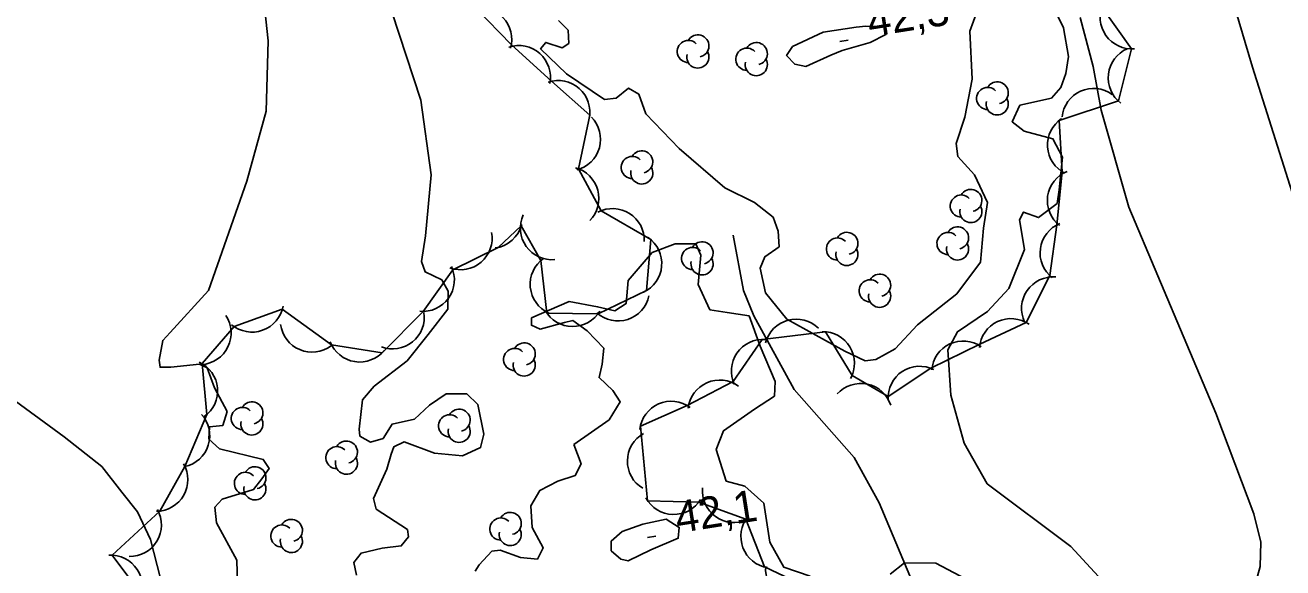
# Model space of a CAD drawing. Extents: x 646142 to 649934, y 5874075 to 5876351.
# Drawn here: x 649106.6 to 649225.9, y 5875138.4 to 5875189.9 of the extents above; entities that cross this region are included whole.
import ezdxf

# ---------------------------------------------------------------- set-up
doc = ezdxf.new("R2010")
doc.units = 0
for name, color, linetype in [('Niveau 1', 7, 'Continuous'), ('Niveau 2', 7, 'Continuous'), ('Niveau 3', 7, 'Continuous'), ('Niveau 4', 7, 'Continuous'), ('Niveau 44', 7, 'Continuous')]:
    doc.layers.add(name, color=color, linetype=linetype)

msp = doc.modelspace()

# ---------------------------------------------------------------- linework, layer by layer
at = {"layer": 'Niveau 1'}
for points in [[(649196.88, 5875191.23), (649196.2, 5875189.33), (649196.42, 5875184.79), (649195.73, 5875181.17), (649194.9, 5875178.68), (649195.06, 5875177.45), (649196.64, 5875175.69), (649197.87, 5875173.09), (649197.49, 5875170.65), (649197.21, 5875167.42), (649194.96, 5875164.42), (649191.22, 5875161.48), (649189.11, 5875159.19), (649189.11, 5875159.19), (649187.29, 5875158.18), (649186.28, 5875158.06), (649184.34, 5875158.98), (649178.84, 5875162.01), (649176.82, 5875164.51), (649176.3, 5875166.85), (649176.74, 5875167.93), (649178.1, 5875168.88), (649178.03, 5875170.36), (649177.53, 5875171.67), (649175.76, 5875173.07)], [(649175.76, 5875173.07), (649172.96, 5875174.46), (649168.63, 5875178.19), (649165.48, 5875181.48), (649164.8, 5875183.34), (649163.81, 5875183.91), (649162.67, 5875182.98), (649161.55, 5875182.85), (649157.94, 5875185.29), (649155.48, 5875187.64), (649155.98, 5875188.26), (649157.52, 5875187.76), (649158.15, 5875188.17), (649158.11, 5875189.42), (649157.2, 5875190.34)], [(649158.63, 5875150.13), (649161.99, 5875152.46), (649163.04, 5875154.18), (649162.33, 5875155.24), (649161.04, 5875156.46), (649161.34, 5875157.75), (649161.5, 5875159.25), (649159.92, 5875160.9), (649158.55, 5875161.88), (649157.77, 5875161.68), (649155.45, 5875161.07), (649154.61, 5875161.43), (649154.64, 5875162.12), (649158.21, 5875163.67), (649160.9, 5875163.18), (649162.54, 5875162.8), (649163.6, 5875163.49), (649163.78, 5875165.68), (649166.08, 5875168.34), (649168.26, 5875169.16), (649170.2, 5875169.15), (649170.67, 5875168.07), (649170.44, 5875165.3), (649171.54, 5875162.91), (649173.17, 5875162.65), (649175.26, 5875162.31), (649176.3, 5875159.46), (649177.74, 5875156.09), (649177.68, 5875154.71), (649175.78, 5875153.47), (649172.84, 5875151.42), (649172.15, 5875149.63), (649173.09, 5875146.65), (649174.86, 5875146.17), (649176.66, 5875144.55), (649177.23, 5875140.85), (649178.55, 5875138.49), (649181.05, 5875137.63)], [(649149.28, 5875138.09), (649149.66, 5875138.71), (649150.87, 5875139.99), (649151.66, 5875140.08), (649153.57, 5875139.39), (649155.19, 5875139.23), (649155.74, 5875140.32), (649154.7, 5875142.26), (649154.56, 5875144.3), (649155.4, 5875145.76), (649157.12, 5875146.65), (649158.77, 5875147.18), (649159.32, 5875148.27), (649158.63, 5875150.13)]]:
    msp.add_lwpolyline(points, dxfattribs=at)
at = {"layer": 'Niveau 2'}
for points in [[(649125.75, 5875153.24), (649124.56, 5875155.51), (649123.87, 5875157.38), (649123.14, 5875157.75), (649120.43, 5875157.44), (649119.4, 5875157.44), (649119.31, 5875158.12), (649119.65, 5875159.99), (649120.36, 5875160.76), (649123.99, 5875164.73), (649127.64, 5875175.11), (649129.45, 5875181.73), (649129.66, 5875188.4), (649128.72, 5875196.99)], [(649203.83, 5875192.25), (649205.07, 5875189.65), (649205.56, 5875186.94)], [(649146.12, 5875165.75), (649144.55, 5875166.49), (649144.19, 5875167.47), (649144.58, 5875169.92), (649145.12, 5875175.7), (649144.13, 5875182.79), (649141.38, 5875191.16)], [(649183.02, 5875187.04), (649180.65, 5875185.97), (649179.59, 5875186.19), (649178.81, 5875187.01), (649179.39, 5875187.87), (649182.29, 5875189.23), (649185.42, 5875189.7), (649186.32, 5875189.8), (649188.03, 5875189.77), (649188.24, 5875189), (649186.74, 5875188.26), (649184.1, 5875187.5), (649183.02, 5875187.04)], [(649206.65, 5875190.64), (649207.91, 5875185.98), (649208.65, 5875181.83), (649211.28, 5875172.63), (649219.54, 5875153.08), (649223.12, 5875143.53), (649223.8, 5875140.86), (649223.74, 5875138.56), (649222.64, 5875134.54), (649221.84, 5875130.78), (649222.41, 5875129.01), (649223.31, 5875127.28), (649223.09, 5875126.23), (649221.98, 5875123.24), (649220.85, 5875122.19), (649217.81, 5875121.84), (649216.76, 5875121.03), (649214.56, 5875116.65), (649213.04, 5875116.02), (649209.75, 5875113.92), (649208.61, 5875112.07)], [(649205.56, 5875186.94), (649205.31, 5875185.31), (649204.84, 5875184), (649203.94, 5875182.98), (649200.94, 5875182.3), (649200.22, 5875180.73), (649201.36, 5875179.83), (649204.08, 5875179.11), (649204.98, 5875177.39), (649204.68, 5875174.27), (649204.49, 5875172.99), (649202.72, 5875171.64), (649201.28, 5875172.17), (649200.92, 5875171.44), (649201.38, 5875168.63), (649199.9, 5875164.92), (649197.88, 5875162.75), (649195.04, 5875160.82), (649194.11, 5875159.11), (649194.41, 5875154.8), (649195.66, 5875150.26), (649197.85, 5875146.39), (649205.79, 5875140.44), (649209.88, 5875135.99)], [(649138.04, 5875137.71), (649137.77, 5875138.94), (649138.46, 5875139.82), (649138.46, 5875139.82), (649140.46, 5875140.28), (649142.27, 5875140.49), (649142.96, 5875141.37), (649142.88, 5875142.04), (649139.89, 5875143.99), (649139.65, 5875144.99), (649140.91, 5875147.77), (649141.31, 5875149.19), (649141.56, 5875149.9), (649142.54, 5875150.36), (649145.41, 5875149.31), (649148.07, 5875149.05), (649149.8, 5875149.82), (649150.1, 5875151.11), (649149.53, 5875153.9), (649148.49, 5875154.93), (649146.54, 5875154.93), (649144.96, 5875153.84), (649143.53, 5875152.53), (649141.41, 5875152.06), (649140.55, 5875150.7), (649139.34, 5875150.33), (649138.35, 5875150.91), (649138.27, 5875151.58), (649138.61, 5875154.37), (649139.71, 5875155.64), (649142.84, 5875158.06), (649144.82, 5875160.57), (649146.69, 5875162.96), (649146.71, 5875164.67), (649146.12, 5875165.75)], [(649120.04, 5875135.08), (649118.5, 5875141.1), (649117.26, 5875143.72), (649115.76, 5875145.61), (649113.86, 5875148.03), (649110.3, 5875150.84), (649104.75, 5875154.91)], [(649126.85, 5875133.2), (649126.69, 5875139.14), (649124.76, 5875142.7), (649124.58, 5875144.17), (649125.29, 5875144.94), (649128.27, 5875145.85), (649129.06, 5875146.86), (649129.74, 5875147.85), (649129.18, 5875148.71), (649125.04, 5875149.72), (649124.01, 5875150.64), (649124.1, 5875151.79), (649125.34, 5875151.93), (649125.75, 5875153.24)], [(649163.22, 5875141.87), (649165.18, 5875142.55), (649167.4, 5875143.03), (649168.64, 5875142.26), (649168.54, 5875141.22), (649165.94, 5875140.13), (649163.79, 5875139.08), (649163.09, 5875139.23), (649162.19, 5875140.04), (649162.19, 5875140.95), (649163.22, 5875141.87)], [(649196.38, 5875137.07), (649192.96, 5875138.85), (649190, 5875138.88), (649188.65, 5875137.81)]]:
    msp.add_lwpolyline(points, dxfattribs=at)
at = {"layer": 'Niveau 3'}
for p, q in [((649183.86, 5875188.36), (649184.65, 5875188.49)), ((649165.64, 5875141.29), (649166.43, 5875141.41))]:
    msp.add_line(p, q, dxfattribs=at)
at = {"layer": 'Niveau 4'}
for points in [[(649215.47, 5875214.38), (649218.08, 5875202.54), (649223.01, 5875185.92), (649226.96, 5875173.43), (649231.26, 5875167.38), (649236.25, 5875160.39), (649245.88, 5875148.3), (649252.3, 5875139.97), (649257.6, 5875134.26), (649259.74, 5875130.83), (649263.95, 5875121.88), (649267.68, 5875107.59), (649271.74, 5875093.43), (649275.89, 5875079.48), (649278.77, 5875067.46), (649283.35, 5875053.77), (649287.51, 5875038.86), (649289.97, 5875028.38), (649291.93, 5875020.02), (649292.87, 5875011.54), (649292.61, 5875003.38), (649291.16, 5874997.31)], [(649173.74, 5875169.97), (649174.73, 5875164.72), (649175.71, 5875162.32), (649179.54, 5875155.33), (649185.24, 5875148.9), (649187.6, 5875144.6), (649191.17, 5875136.09), (649193.06, 5875126.36), (649192.09, 5875120.29), (649190.37, 5875116.66), (649185.31, 5875107.59), (649177.79, 5875096.17), (649175.34, 5875094.63), (649172.14, 5875092.65), (649170.34, 5875089.57), (649169.64, 5875083.16), (649168.79, 5875073.28), (649167.36, 5875068.16), (649165.23, 5875061.11), (649161.9, 5875052.64)]]:
    msp.add_lwpolyline(points, dxfattribs=at)
at = {"layer": 'Niveau 44'}
for points in [[(649117.68, 5875135.86), (649114.86, 5875139.62), (649119.36, 5875143.8), (649121.76, 5875148.03), (649123.84, 5875152.96), (649123.39, 5875157.79), (649126.43, 5875161.3), (649130.99, 5875162.95), (649135.65, 5875159.58), (649140.45, 5875158.81), (649144.35, 5875162.74), (649147.15, 5875166.7), (649151.47, 5875168.82), (649153.66, 5875170.87), (649155.51, 5875167.57), (649156.08, 5875162.58), (649160.94, 5875162.52), (649165.54, 5875164.72), (649165.94, 5875169.56), (649161.22, 5875172.29), (649159.08, 5875176.27), (649160.15, 5875181.36), (649156.52, 5875184.58), (649152.72, 5875188.02), (649149.34, 5875191.51)], [(649208.73, 5875191.62), (649211.52, 5875187.65), (649210.29, 5875182.71), (649204.66, 5875180.85), (649204.95, 5875176), (649204.45, 5875170.95), (649203.78, 5875166.14), (649201.55, 5875161.69), (649197.15, 5875159.63), (649192.51, 5875157.35), (649188.45, 5875154.68), (649185.03, 5875156.65), (649182.52, 5875160.81), (649176.51, 5875160.09), (649173.75, 5875156.1), (649169.4, 5875153.81), (649164.96, 5875151.86), (649165.64, 5875144.78), (649170.49, 5875144.65), (649174.96, 5875143.04), (649176.71, 5875138.51), (649181.73, 5875136.15)]]:
    msp.add_lwpolyline(points, dxfattribs=at)
for centre, radius, start, end in [((649149.76, 5875188.54), 3, 343.9756, 103.9536), ((649211.56, 5875190.65), 3, 155.1325, 275.1104), ((649170.4, 5875187.93), 1.05, 282.2692, 149.7263), ((649153.42, 5875184.97), 3, 348.4224, 108.4003), ((649169.5, 5875187.4), 1.05, 44.1154, 269.804), ((649170.4, 5875186.88), 1.05, 166.9369, 29.6212), ((649175.05, 5875186.67), 1.05, 44.1154, 269.804), ((649175.95, 5875187.2), 1.05, 282.2692, 149.7263), ((649212.32, 5875184.91), 3, 113.3848, 233.3628), ((649175.95, 5875186.15), 1.05, 166.9369, 29.6212), ((649157.16, 5875181.65), 3, 348.4224, 108.4003), ((649197.89, 5875182.95), 1.05, 44.1154, 269.804), ((649198.79, 5875183.48), 1.05, 282.2692, 149.7263), ((649207.93, 5875180.9), 3, 54.2302, 174.2082), ((649198.79, 5875182.43), 1.05, 166.9369, 29.6212), ((649158.17, 5875179.08), 3, 284.4082, 44.3862), ((649206.56, 5875178.53), 3, 123.4386, 243.4165), ((649165.08, 5875176.93), 1.05, 282.2692, 149.7263), ((649164.18, 5875176.4), 1.05, 44.1154, 269.804), ((649158.02, 5875173.47), 3, 315.1713, 75.1493), ((649165.08, 5875175.88), 1.05, 166.9369, 29.6212), ((649206.55, 5875173.25), 3, 112.0665, 232.0445), ((649196.29, 5875173.27), 1.05, 282.2692, 149.7263), ((649195.39, 5875172.74), 1.05, 44.1154, 269.804), ((649156.57, 5875170.65), 3, 155.3477, 275.3257), ((649162.32, 5875169.5), 3, 357.6118, 117.5898), ((649196.29, 5875172.22), 1.05, 166.9369, 29.6212), ((649150.79, 5875171.74), 3, 277.145, 345.7979), ((649195.03, 5875169.72), 1.05, 282.2692, 149.7263), ((649205.86, 5875168.3), 3, 112.0665, 232.0445), ((649147.89, 5875169.7), 3, 250.4485, 10.4264), ((649163.98, 5875167.28), 3, 295.302, 55.2799), ((649183.64, 5875168.67), 1.05, 44.1154, 269.804), ((649184.54, 5875169.2), 1.05, 282.2692, 149.7263), ((649194.13, 5875169.19), 1.05, 44.1154, 269.804), ((649169.9, 5875167.77), 1.05, 44.1154, 269.804), ((649170.8, 5875168.3), 1.05, 282.2692, 149.7263), ((649184.54, 5875168.15), 1.05, 166.9369, 29.6212), ((649195.03, 5875168.67), 1.05, 166.9369, 29.6212), ((649157.5, 5875165.32), 3, 125.5384, 245.5163), ((649170.8, 5875167.25), 1.05, 166.9369, 29.6212), ((649144.31, 5875165.74), 3, 264.747, 24.7249), ((649187.64, 5875165.23), 1.05, 282.2692, 149.7263), ((649204.1, 5875163.02), 3, 85.3912, 205.3692), ((649186.74, 5875164.7), 1.05, 44.1154, 269.804), ((649187.64, 5875164.18), 1.05, 166.9369, 29.6212), ((649162.83, 5875164.84), 3, 227.9452, 347.9231), ((649123.14, 5875160.69), 3, 274.1191, 34.097), ((649128.11, 5875163.78), 3, 229.8444, 349.8223), ((649141.46, 5875162.19), 3, 248.9682, 8.9462), ((649158.53, 5875164.31), 3, 209.2775, 329.2555), ((649133.81, 5875161.88), 3, 187.1517, 307.1297), ((649179.73, 5875159.01), 3, 45.472, 165.45), ((649200.1, 5875159.06), 3, 55.0879, 175.0659), ((649138.33, 5875160.94), 3, 200.9283, 320.9063), ((649176.58, 5875157.09), 3, 85.3769, 205.3548), ((649182.26, 5875157.82), 3, 331.1189, 91.0968), ((649195.57, 5875156.94), 3, 55.0879, 175.0659), ((649153.03, 5875158.18), 1.05, 44.1154, 269.804), ((649153.93, 5875158.71), 1.05, 282.2692, 149.7263), ((649121.86, 5875155.21), 3, 305.3158, 65.2937), ((649153.93, 5875157.66), 1.05, 166.9369, 29.6212), ((649191.44, 5875154.54), 3, 63.2838, 183.2617), ((649172.47, 5875153.23), 3, 53.7433, 173.7212), ((649185.86, 5875152.91), 3, 18.1472, 138.1251), ((649128.1, 5875153.12), 1.05, 282.2692, 149.7263), ((649167.89, 5875151.22), 3, 53.7433, 173.7212), ((649121.11, 5875150.96), 3, 282.3231, 42.301), ((649127.2, 5875152.59), 1.05, 44.1154, 269.804), ((649146.86, 5875151.89), 1.05, 44.1154, 269.804), ((649147.76, 5875152.42), 1.05, 282.2692, 149.7263), ((649128.1, 5875152.07), 1.05, 166.9369, 29.6212), ((649147.76, 5875151.37), 1.05, 166.9369, 29.6212), ((649137.07, 5875149.4), 1.05, 282.2692, 149.7263), ((649166.72, 5875148.54), 3, 119.2215, 239.1995), ((649136.17, 5875148.87), 1.05, 44.1154, 269.804), ((649119.03, 5875146.78), 3, 270.4645, 30.4424), ((649128.39, 5875146.96), 1.05, 282.2692, 149.7263), ((649137.07, 5875148.35), 1.05, 166.9369, 29.6212), ((649127.49, 5875146.43), 1.05, 44.1154, 269.804), ((649128.39, 5875145.91), 1.05, 166.9369, 29.6212), ((649173.83, 5875145.72), 3, 174.3383, 294.3162), ((649168.11, 5875146.48), 3, 208.4317, 328.4097), ((649116.53, 5875142.49), 3, 269.0367, 29.0147), ((649151.71, 5875142.1), 1.05, 44.1154, 269.804), ((649152.61, 5875142.63), 1.05, 282.2692, 149.7263), ((649177.48, 5875141.4), 3, 141.0488, 261.0267), ((649130.95, 5875141.44), 1.05, 44.1154, 269.804), ((649131.85, 5875141.97), 1.05, 282.2692, 149.7263), ((649152.61, 5875141.58), 1.05, 166.9369, 29.6212), ((649131.85, 5875140.92), 1.05, 166.9369, 29.6212), ((649114.72, 5875136.62), 3, 333.4765, 93.4544), ((649179.83, 5875138.26), 3, 174.3983, 294.3762)]:
    msp.add_arc(centre, radius, start, end, dxfattribs=at)

# ---------------------------------------------------------------- texts
at = {"layer": 'Niveau 3'}
for s, p in [('42,3 ', (649186.71, 5875188.77)), ('42,1 ', (649168.49, 5875141.7))]:
    msp.add_text(s, height=3, rotation=8.9405, dxfattribs=at).set_placement(p)

doc.saveas('drawing.dxf')
